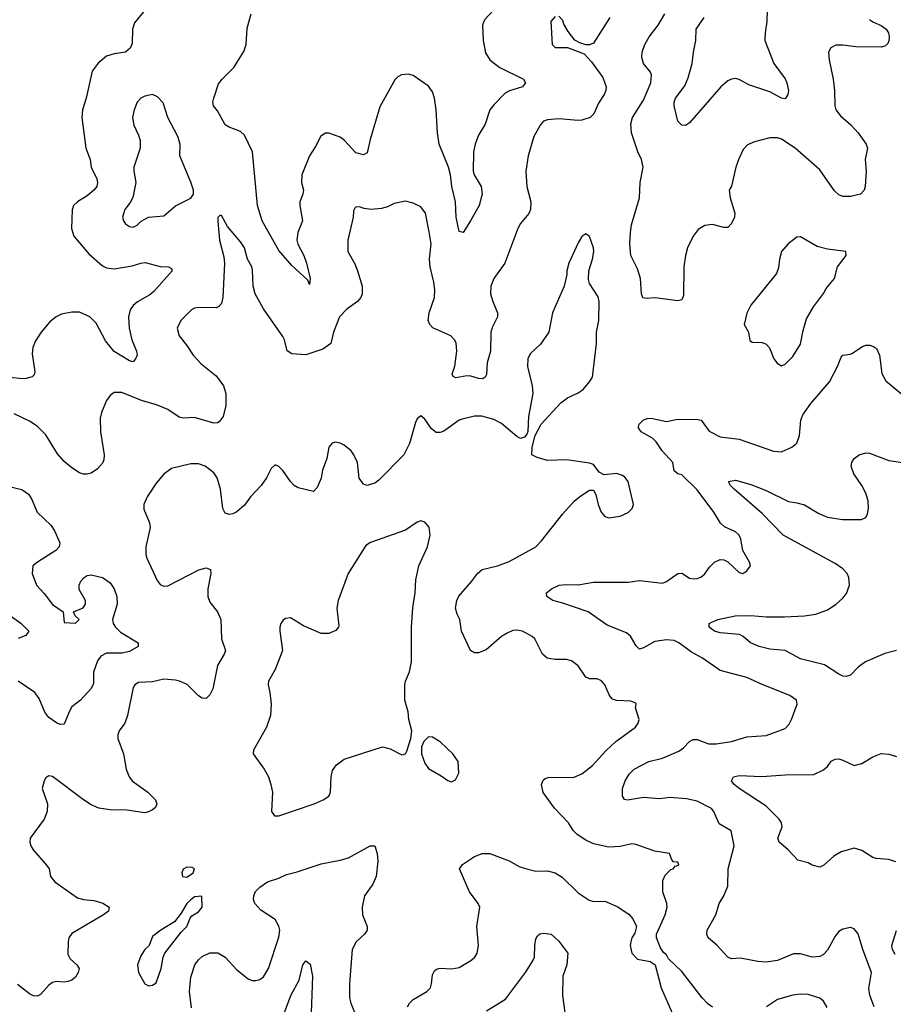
# Model space of a CAD drawing. Header units: inches. Extents: x 1954678 to 2060271, y 904822 to 1016299.
# Tile 327 of 403: x 2021778 to 2026333, y 963384 to 968519. Entities that reach past the tile are written whole.
import ezdxf

# ---------------------------------------------------------------- set-up
doc = ezdxf.new("R2010")
doc.units = ezdxf.units.IN
doc.header["$MEASUREMENT"] = 0
doc.layers.add('C0926', color=7, linetype='Continuous')

msp = doc.modelspace()

# ---------------------------------------------------------------- linework, layer by layer
at = {"layer": 'C0926', "color": 5}
for points, elevation in [([(2022448.9, 968590), (2022376.3, 968503.7), (2022366, 968470), (2022364.5, 968395.5), (2022354.9, 968370), (2022330, 968349.8), (2022270, 968341.4), (2022230, 968329.7), (2022186.6, 968293.4), (2022156.5, 968250), (2022125.4, 968110), (2022105.8, 968050), (2022102, 968010), (2022122.2, 967850), (2022146.3, 967790), (2022151.6, 967750), (2022180.9, 967690), (2022184.4, 967670), (2022179.6, 967650), (2022165.5, 967630), (2022130, 967600.7), (2022079.5, 967570), (2022059.5, 967550), (2022051.6, 967528.4), (2022048.9, 967430), (2022060.3, 967390), (2022138, 967298), (2022210, 967235.2), (2022230, 967224.7), (2022270, 967219.7), (2022364.7, 967235.3), (2022410, 967250.2), (2022433, 967253), (2022510, 967231.8), (2022554, 967230), (2022570, 967222), (2022574, 967210), (2022477.7, 967102.3), (2022456.4, 967083.6), (2022392, 967048), (2022370, 967027.8), (2022354.7, 967005.3), (2022345.6, 966970), (2022348.4, 966910), (2022362.6, 966850), (2022387.7, 966790), (2022390.2, 966770), (2022382.8, 966750), (2022370, 966735.6), (2022350, 966739.8), (2022270, 966789), (2022225.1, 966845.1), (2022176.9, 966936.9), (2022143.7, 966970), (2022090, 966994.7), (2022050, 966994.5), (2021997, 966983), (2021967.7, 966970), (2021935.7, 966944.3), (2021890.2, 966890), (2021858.8, 966841.2), (2021847.1, 966810), (2021843.2, 966776.8), (2021857.3, 966682.7), (2021853.1, 966666.9), (2021842.9, 966657.1), (2021812.7, 966647.3), (2021793.6, 966646.4), (2021710, 966654.4)], 620), ([(2024250.3, 968570), (2024201.7, 968518.3), (2024191.3, 968490), (2024194, 968410), (2024207, 968347), (2024230, 968310.4), (2024253.7, 968290), (2024282.4, 968270), (2024405.5, 968210), (2024415.5, 968190), (2024399.1, 968170), (2024332.1, 968147.9), (2024310, 968136.3), (2024250, 968074.5), (2024230.2, 968049.8), (2024205.7, 967974.3), (2024170, 967917), (2024153.4, 967870), (2024145.2, 967830), (2024142.6, 967730), (2024148.2, 967710), (2024184.7, 967650), (2024190.3, 967610), (2024173.4, 967550), (2024128.9, 967470), (2024090, 967408.7), (2024070, 967414), (2024053.6, 967490), (2024051.2, 967570), (2024031.9, 967650), (2024024, 967710), (2024013.2, 967750), (2023965.8, 967870), (2023957.5, 967930), (2023950, 968049), (2023940.7, 968110), (2023930, 968143.6), (2023910, 968172.9), (2023830, 968228.2), (2023804.9, 968235.1), (2023768.5, 968231.5), (2023750, 968222), (2023734.1, 968205.9), (2023655.5, 968064.5), (2023604.9, 967895.1), (2023590, 967824.7), (2023570, 967814.2), (2023530, 967825.6), (2023471.1, 967890), (2023450, 967907.3), (2023390, 967928.1), (2023372.7, 967927.3), (2023348.4, 967911.6), (2023321.2, 967858.8), (2023288.7, 967810), (2023249.6, 967710), (2023247.9, 967670), (2023257.7, 967630), (2023254.7, 967610), (2023238.5, 967570), (2023238.5, 967550), (2023252.9, 967470), (2023228.7, 967410), (2023223.5, 967370), (2023229, 967349), (2023260.5, 967290), (2023273.9, 967250), (2023293.1, 967170), (2023290, 967138), (2023280.2, 967160.2), (2023196.6, 967236.6), (2023130, 967316.1), (2023041.8, 967470), (2023018, 967550), (2022992.3, 967830), (2022950, 967917.4), (2022930, 967936.9), (2022870, 967958), (2022850, 967971.6), (2022810, 968043.6), (2022788.4, 968070), (2022785.6, 968090), (2022789.8, 968109.8), (2022815.6, 968184.4), (2022833.3, 968210), (2022894.2, 968270), (2022946.4, 968353.6), (2022958.4, 968390), (2022964.1, 968475.9), (2022984.7, 968550)], 620), ([(2025675.5, 968570), (2025674.5, 968510), (2025664.7, 968450), (2025663.8, 968410), (2025710.1, 968290.1), (2025770, 968210.4), (2025778.9, 968190), (2025787, 968150), (2025783.1, 968130), (2025770, 968106.6), (2025750, 968109.6), (2025690, 968143.1), (2025579.4, 968179.4), (2025530, 968208.2), (2025510, 968212.4), (2025490, 968208.5), (2025470, 968199.8), (2025434.3, 968170), (2025270, 967980.7), (2025250, 967967.3), (2025230, 967969.4), (2025209.6, 967989.6), (2025191.5, 968070), (2025191.3, 968090), (2025198.3, 968110), (2025245.6, 968174.4), (2025263.4, 968216.6), (2025284.8, 968290), (2025290.7, 968349.3), (2025303.5, 968410), (2025305.8, 968470), (2025347, 968530)], 620), ([(2024570, 968536), (2024547.3, 968510), (2024554.8, 968390), (2024570, 968374.8), (2024634, 968374), (2024720.7, 968340.7), (2024759.5, 968299.5), (2024818.2, 968218.2), (2024835.3, 968170), (2024833.7, 968150), (2024826, 968130), (2024795.3, 968084.7), (2024771.3, 968028.7), (2024753.4, 968010), (2024710, 967995.1), (2024690, 967993), (2024590, 968001.7), (2024530, 967997.7), (2024510, 967989.6), (2024492.2, 967970), (2024458.7, 967910), (2024430.3, 967810), (2024418, 967730), (2024422.7, 967650), (2024442.8, 967570), (2024442.3, 967530), (2024432.3, 967507.7), (2024390, 967455.6), (2024375.6, 967430), (2024308.5, 967250), (2024250.3, 967170), (2024234.3, 967130), (2024232.7, 967090), (2024244.4, 967050), (2024270.3, 966990), (2024268.9, 966970), (2024243.2, 966916.8), (2024235.4, 966890), (2024233.2, 966790), (2024216.2, 966730), (2024212.1, 966667.9), (2024205.9, 966654.1), (2024193.4, 966646.6), (2024170, 966647.3), (2024130, 966659.7), (2024110, 966661.1), (2024051.5, 966651.5), (2024038.4, 966658.4), (2024033.3, 966670), (2024047.1, 966712.9), (2024058.3, 966790), (2024053.3, 966833.3), (2024045, 966850), (2024025.4, 966870), (2023932.7, 966912.7), (2023916.2, 966930), (2023908.1, 966950), (2023913, 966990), (2023940.6, 967070), (2023943.4, 967110), (2023938.2, 967150), (2023918, 967230), (2023915.6, 967270), (2023923.1, 967350), (2023913.1, 967413.1), (2023893.7, 967510), (2023870, 967543.7), (2023830, 967562.7), (2023790, 967572.3), (2023730, 967561.2), (2023696.1, 967543.9), (2023665.3, 967534.7), (2023610, 967529.3), (2023574.7, 967534.7), (2023550, 967543.7), (2023530, 967541.2), (2023524.7, 967535.3), (2023518.5, 967521.5), (2023517.1, 967490), (2023489, 967370), (2023488.5, 967310), (2023525.4, 967245.4), (2023540.3, 967210), (2023564, 967130), (2023564.6, 967090), (2023556.5, 967070), (2023539.5, 967050), (2023483.2, 967010), (2023446.2, 966970), (2023414.7, 966890), (2023401.2, 966830), (2023359.5, 966800.5), (2023270, 966771), (2023196.9, 966776.9), (2023172.8, 966792.8), (2023159.3, 966850), (2023150, 966867.6), (2023050, 967011.6), (2023005.7, 967090), (2022995.1, 967130), (2022992.5, 967212.5), (2022987.8, 967230), (2022965.7, 967270), (2022949.7, 967330), (2022930, 967361.3), (2022861.5, 967441.5), (2022830, 967498), (2022822, 967498), (2022812, 967488), (2022811.1, 967468.9), (2022820.3, 967370), (2022842.6, 967282.6), (2022846.7, 967250), (2022836.5, 967070), (2022830, 967039), (2022817.3, 967022.7), (2022802.9, 967017.1), (2022710, 967018.7), (2022690, 967015.1), (2022673.7, 967006.3), (2022618.9, 966950), (2022599.5, 966910), (2022610.4, 966870), (2022650, 966820.5), (2022682.6, 966770), (2022724.9, 966724.9), (2022802.4, 966662.4), (2022841.1, 966610), (2022852.9, 966570), (2022852.8, 966507.2), (2022838.4, 966450), (2022817.7, 966422.3), (2022810, 966417), (2022790, 966414.7), (2022690, 966445), (2022630, 966441.1), (2022610, 966446.9), (2022550, 966485.6), (2022491.6, 966510), (2022413.4, 966533.4), (2022310, 966574.5), (2022270, 966574), (2022250, 966559.3), (2022230, 966533.2), (2022204.2, 966470), (2022198.3, 966441.7), (2022199, 966370), (2022218.3, 966250), (2022216.5, 966223.5), (2022210, 966207), (2022183.9, 966176.1), (2022150, 966154.3), (2022130, 966148.3), (2022110, 966148.2), (2022090, 966155.4), (2022050, 966181.1), (2022010, 966215.4), (2021975.3, 966255.3), (2021914.7, 966354.7), (2021870, 966398.9), (2021830, 966425.7), (2021750, 966464.4)], 640), ([(2024855.8, 968530), (2024770, 968397.2), (2024750, 968388.7), (2024730, 968388.7), (2024698, 968398), (2024672.7, 968412.7), (2024638, 968458), (2024615.5, 968495.5), (2024610, 968515.3), (2024590, 968537.2)], 640), ([(2026210, 968520.2), (2026230, 968505.8), (2026270, 968489.2), (2026296.9, 968470), (2026308, 968450), (2026311.1, 968430), (2026310.2, 968409.8), (2026304.1, 968395.9), (2026290, 968381.1), (2026270, 968375.8), (2026138.4, 968378.4), (2026070, 968387.1), (2026033.8, 968386.2), (2026007.4, 968372.6), (2025994.9, 968350), (2025998.7, 968310), (2026019.6, 968210), (2026026.9, 968150), (2026029.1, 968070), (2026034.3, 968050), (2026058, 968018), (2026111.3, 967971.3), (2026150, 967928.9), (2026192.7, 967870), (2026198.3, 967850), (2026186.3, 967790), (2026191.4, 967730), (2026187.4, 967650), (2026181.7, 967630), (2026162, 967610), (2026110, 967596.8), (2026070, 967597.3), (2026050, 967605.4), (2026026.4, 967626.4), (2025950, 967735.8), (2025822, 967850), (2025750, 967895.6), (2025730, 967902.9), (2025690, 967902.9), (2025610, 967882.4), (2025573.1, 967866.9), (2025550, 967842.7), (2025527.2, 967792.8), (2025511.6, 967750), (2025488.8, 967651.2), (2025478, 967630), (2025482, 967590), (2025507, 967510), (2025504.6, 967490), (2025490, 967456), (2025470, 967435.6), (2025450, 967436.3), (2025390, 967451), (2025350, 967446), (2025315.6, 967424.4), (2025290, 967389.6), (2025260.2, 967330), (2025250.2, 967290), (2025241.1, 967230), (2025238.7, 967081.3), (2025230, 967059), (2025210, 967052.3), (2025092, 967068), (2025044.8, 967064.8), (2025028, 967068), (2025019.6, 967090), (2025014.8, 967170), (2024999.1, 967219.1), (2024965.6, 967290), (2024960.4, 967350), (2024962.3, 967410), (2024968.6, 967450), (2025010.8, 967590), (2025013.5, 967670), (2025028.3, 967750), (2025020.3, 967790), (2025001.4, 967830), (2024968.6, 967930), (2024964.2, 967975.8), (2024973.5, 968010), (2025030, 968099.5), (2025068.6, 968190), (2025072.6, 968232.6), (2025066.5, 968246.5), (2025030.9, 968290.9), (2025022.5, 968322.5), (2025023.9, 968350), (2025037.1, 968390), (2025059.8, 968430), (2025107.8, 968490), (2025141.7, 968550)], 640), ([(2025390, 963369.7), (2025366.3, 963386.3), (2025336.9, 963416.9), (2025230, 963555.1), (2025161.5, 963621.5), (2025150, 963642), (2025134.5, 963654.5), (2025118.9, 963678.9), (2025099.3, 963730), (2025099.3, 963750), (2025144.2, 963850), (2025154.7, 963890), (2025153, 963910), (2025132.3, 963970), (2025131.3, 964030), (2025143, 964057), (2025172.7, 964087.3), (2025186, 964090), (2025195.3, 964104.7), (2025215.3, 964110), (2025210, 964126), (2025187.3, 964127.3), (2025178, 964138), (2025166, 964170), (2025090, 964182), (2024990, 964218), (2024970, 964220.5), (2024910, 964207.3), (2024850, 964204), (2024770, 964220.4), (2024730, 964239.8), (2024685.4, 964270), (2024664.4, 964290), (2024639.8, 964330), (2024567.3, 964407.3), (2024508.4, 964488.4), (2024499.8, 964530), (2024507.9, 964552.1), (2024518.8, 964561.2), (2024533.7, 964566.3), (2024670, 964569.1), (2024710, 964585.7), (2024764.7, 964630), (2024833.9, 964706.1), (2024885.8, 964754.2), (2024989.4, 964830), (2025002.9, 964850), (2025007.6, 964870), (2024989.3, 964930), (2024993.2, 964950), (2024990, 964954), (2024964.5, 964964.5), (2024890, 964968.2), (2024870, 964975.1), (2024853.8, 964993.8), (2024830, 965049.4), (2024811.8, 965071.8), (2024790, 965082), (2024750, 965081.3), (2024730, 965089.6), (2024690, 965149.6), (2024655.9, 965175.9), (2024630, 965182.7), (2024570, 965181.5), (2024528.6, 965188.6), (2024504.2, 965210), (2024463.6, 965290), (2024450, 965302.4), (2024399.3, 965330), (2024370, 965336), (2024350, 965333.1), (2024320, 965320), (2024290, 965302), (2024210, 965231.8), (2024170, 965216.2), (2024150, 965217), (2024129.6, 965230), (2024082.4, 965330), (2024073, 965390), (2024058.8, 965418.8), (2024050.9, 965450), (2024056.8, 965490), (2024067.3, 965512.7), (2024136.2, 965590), (2024167, 965633), (2024190, 965652), (2024270, 965670.3), (2024330, 965692.7), (2024469.8, 965770.2), (2024499, 965801), (2024610, 965942.4), (2024671, 966009), (2024703.3, 966036.7), (2024750, 966064.9), (2024770, 966064.7), (2024782.5, 966042.5), (2024794.4, 965990), (2024810, 965951), (2024828.6, 965928.6), (2024850, 965922), (2024910, 965930.5), (2024950, 965948.2), (2024972.3, 965970), (2024979.5, 965990), (2024950.8, 966110.8), (2024933.6, 966133.6), (2024921.7, 966141.7), (2024890, 966151.6), (2024825.8, 966145.8), (2024799.6, 966159.6), (2024770, 966199.3), (2024750, 966206), (2024630, 966223), (2024530, 966220.5), (2024475.6, 966235.6), (2024449.4, 966250), (2024449.5, 966290), (2024466, 966350), (2024497.6, 966410), (2024599.5, 966520.5), (2024633.7, 966546.3), (2024690, 966572.4), (2024716.9, 966590), (2024750, 966630.4), (2024764.4, 966655.6), (2024785.8, 966830), (2024785.8, 966890), (2024797.2, 966950), (2024799.7, 967050), (2024794, 967074), (2024750, 967144), (2024743.9, 967163.9), (2024745.1, 967210), (2024765.1, 967270), (2024771.2, 967310), (2024769.6, 967330), (2024750, 967388.7), (2024730, 967402), (2024710, 967388.7), (2024690, 967355.3), (2024642, 967250), (2024630.7, 967210), (2024630.7, 967190), (2024617.3, 967130), (2024555.5, 966990), (2024536.5, 966890), (2024493.7, 966826.3), (2024442, 966778), (2024427.7, 966752.3), (2024425.7, 966710), (2024450.3, 966610.3), (2024453.1, 966570), (2024430.4, 966450.4), (2024428.2, 966371.8), (2024423, 966357), (2024410, 966341.2), (2024390, 966335.1), (2024370, 966344.5), (2024290, 966413.6), (2024250, 966433.3), (2024188.2, 966451.8), (2024150, 966450.8), (2024084.9, 966435.1), (2024070, 966429.8), (2023990, 966372.4), (2023970, 966366), (2023950, 966366.9), (2023924.8, 966384.8), (2023890, 966436), (2023870, 966452.3), (2023850, 966437.2), (2023841.2, 966418.8), (2023811.1, 966308.9), (2023780.3, 966250), (2023650, 966116.9), (2023630, 966102.4), (2023590, 966089.6), (2023570, 966097), (2023548.8, 966128.8), (2023538.8, 966210), (2023520.7, 966250), (2023505.8, 966270), (2023470, 966299.3), (2023450, 966309.8), (2023424.9, 966315.1), (2023408, 966310), (2023390.4, 966290), (2023380.4, 966230), (2023357.6, 966170), (2023350, 966128.7), (2023330, 966079), (2023310, 966059), (2023230, 966077.2), (2023210, 966089.2), (2023189.4, 966110), (2023150, 966168.7), (2023130, 966188.7), (2023110, 966198), (2023090, 966179), (2023064.9, 966130), (2023036.5, 966090), (2022981.3, 966030), (2022950, 965987.6), (2022910, 965953), (2022890, 965942), (2022870, 965938.7), (2022850, 965945.1), (2022836.9, 965970), (2022825.1, 966070), (2022808.5, 966130), (2022790, 966155.8), (2022746, 966190), (2022710, 966202), (2022670, 966203), (2022570, 966177.6), (2022530, 966149.5), (2022490, 966102.7), (2022443, 966030), (2022425.5, 965990), (2022425.8, 965965.8), (2022455.6, 965895.6), (2022459.3, 965870), (2022435.3, 965770), (2022436.5, 965730), (2022441.7, 965710), (2022494.2, 965594.2), (2022510, 965573.7), (2022530, 965564.6), (2022550, 965566.5), (2022712.7, 965650), (2022750, 965660.3), (2022772.4, 965652.4), (2022774.9, 965630), (2022758.5, 965550), (2022759.6, 965510), (2022770, 965481.7), (2022808.8, 965430), (2022827.2, 965390), (2022830.2, 965290.2), (2022850.4, 965230), (2022844.4, 965210), (2022808.7, 965151.3), (2022784.4, 965030), (2022770, 964998), (2022750, 964978.4), (2022730, 964981.1), (2022710, 964992.4), (2022651, 965051), (2022611.6, 965070), (2022590, 965075), (2022530, 965078.9), (2022470, 965066), (2022398.3, 965061.7), (2022378.4, 965050), (2022370, 965036), (2022340.9, 964890), (2022326, 964850), (2022297.4, 964810), (2022290.3, 964790), (2022290.3, 964770), (2022319.6, 964690), (2022333.1, 964610), (2022348.9, 964570), (2022367.2, 964547.2), (2022445.5, 964490), (2022486, 964450), (2022493, 964430), (2022485.5, 964410), (2022470, 964397.6), (2022450, 964386.9), (2022430, 964383.1), (2022336.5, 964396.5), (2022250, 964398.5), (2022190, 964407.5), (2022150, 964424.6), (2022111.1, 964450), (2021950, 964571.8), (2021930, 964575.1), (2021915.2, 964564.8), (2021905.5, 964550), (2021894.9, 964510), (2021923.8, 964430), (2021921.3, 964390), (2021905.7, 964350), (2021832.7, 964250), (2021830.4, 964230), (2021836.4, 964210), (2021849.1, 964189.1), (2021918.7, 964110), (2021931.6, 964090), (2021939.5, 964050), (2021962.2, 964022.2), (2022079.9, 963939.9), (2022110, 963930.3), (2022164.8, 963924.8), (2022211.9, 963911.9), (2022244.7, 963890), (2022241, 963870), (2022216, 963850), (2022050, 963752.4), (2022034.6, 963730), (2022030.2, 963710), (2022030, 963646), (2022041.8, 963621.8), (2022075.5, 963590), (2022087.7, 963570), (2022083.8, 963550), (2022070, 963525.1), (2022050, 963509.7), (2022030, 963502.9), (2022010, 963499.5), (2021970, 963502.4), (2021950, 963496.9), (2021930, 963483.7), (2021885.8, 963434.2), (2021870, 963426.6), (2021850, 963427.3), (2021830, 963438), (2021767, 963487)], 660), ([(2026232.8, 963370), (2026211.7, 963431.7), (2026206.3, 963466.3), (2026218.9, 963550), (2026174, 963670), (2026150.9, 963750.9), (2026130, 963777), (2026110, 963785.1), (2026070, 963775.1), (2026050, 963762.9), (2026030, 963739.5), (2025990, 963665.6), (2025970, 963643.5), (2025950, 963632.4), (2025910, 963629.8), (2025850, 963646.6), (2025812.4, 963647.6), (2025730, 963612.8), (2025670, 963603.8), (2025627, 963607), (2025535.8, 963624.2), (2025490, 963621.7), (2025470, 963629.7), (2025412.7, 963692.7), (2025368.2, 963730), (2025360.4, 963750), (2025363.5, 963770), (2025407.4, 963850), (2025425.1, 963910), (2025450, 963950.4), (2025470, 964000.7), (2025471.8, 964090), (2025503.5, 964210), (2025488.2, 964288.2), (2025425.4, 964325.4), (2025398.2, 964390), (2025385.6, 964405.6), (2025310, 964443.4), (2025254.8, 964454.8), (2025170, 964462.4), (2025115, 964455), (2025030, 964461.8), (2024948.2, 964448.2), (2024932, 964452), (2024922, 964470), (2024921.3, 964510), (2024934.7, 964550), (2024955.7, 964584.3), (2024982.4, 964610), (2025058.4, 964650), (2025130, 964667.7), (2025215.4, 964704.6), (2025238.8, 964721.2), (2025270, 964754), (2025290, 964764.2), (2025310, 964764.6), (2025370, 964742.2), (2025410, 964742.2), (2025490, 964753.8), (2025570, 964778.9), (2025670, 964785.7), (2025770, 964823.1), (2025790, 964844.9), (2025802.4, 964870), (2025832.7, 964950), (2025829.4, 964970), (2025794, 964994), (2025650, 965051.6), (2025570, 965088.8), (2025430, 965124.8), (2025338.9, 965190), (2025281.1, 965221.1), (2025215.2, 965270), (2025190, 965282.1), (2025150, 965284), (2025090, 965276.3), (2025030, 965242.3), (2025010, 965236.3), (2024993.4, 965253.4), (2024963.4, 965303.4), (2024942.1, 965322.1), (2024841.1, 965361.1), (2024742.9, 965430), (2024610, 965476.3), (2024557.2, 965490), (2024526.6, 965510), (2024524.5, 965530), (2024551.8, 965550), (2024590.9, 965569.1), (2024630, 965573.4), (2024690, 965571.5), (2024770, 965586.4), (2024950, 965585.8), (2025010, 965595), (2025130, 965580.7), (2025151.2, 965588.8), (2025210, 965630.3), (2025230, 965632.7), (2025270, 965606.7), (2025290, 965602.6), (2025310, 965604.6), (2025330, 965612.2), (2025350.8, 965629.2), (2025375.6, 965664.4), (2025401.2, 965690), (2025430, 965704), (2025450, 965702.8), (2025470, 965690.8), (2025530, 965636), (2025548.4, 965631.6), (2025570, 965644.7), (2025589, 965670), (2025582.7, 965690), (2025549.2, 965750), (2025538.7, 965810), (2025529.6, 965830), (2025510, 965847.6), (2025454, 965874), (2025432.5, 965892.5), (2025397.1, 965950), (2025310, 966066.9), (2025230, 966145.1), (2025210, 966151.2), (2025190, 966165.6), (2025183.5, 966210), (2025128.9, 966270), (2025097, 966317), (2025077.4, 966337.4), (2025019.3, 966370), (2025004, 966390), (2025004.7, 966395.3), (2025008.7, 966410), (2025029.2, 966430), (2025050, 966438.7), (2025070, 966440.3), (2025150, 966424), (2025210, 966436), (2025314.6, 966434.6), (2025330.8, 966430), (2025372.7, 966372.7), (2025430, 966343.7), (2025530, 966331.7), (2025709.3, 966269.3), (2025750, 966266.2), (2025804.5, 966290), (2025829.7, 966310.3), (2025844.2, 966350), (2025852, 966430), (2025861.4, 966458.6), (2025903.1, 966516.9), (2026000.3, 966630), (2026042.2, 966710), (2026060.9, 966759.1), (2026070, 966770.3), (2026110, 966774.9), (2026120.1, 966779.9), (2026170, 966813.7), (2026190, 966821.1), (2026210, 966821.1), (2026230, 966815.3), (2026245.1, 966805.1), (2026261.7, 966770), (2026273.4, 966673.4), (2026294.9, 966634.9), (2026430, 966522.8)], 640), ([(2026350, 965229.6), (2026290, 965213), (2026188, 965170), (2026150, 965143), (2026110, 965101.3), (2026087.1, 965092.9), (2026070, 965095.1), (2026050, 965106), (2025974.7, 965154.7), (2025850, 965186.1), (2025770, 965228.7), (2025690, 965236.8), (2025633.2, 965250), (2025589.5, 965270), (2025550, 965302.9), (2025532.1, 965312.1), (2025430, 965320.5), (2025401.2, 965330), (2025374, 965350), (2025374, 965370), (2025384.2, 965375.8), (2025419, 965390), (2025509.2, 965410.8), (2025590, 965412.5), (2025670, 965405.1), (2025765.3, 965405.3), (2025870, 965410.1), (2025930, 965419), (2025990, 965441), (2026036, 965470), (2026070, 965501.5), (2026090, 965527.2), (2026105.8, 965570), (2026102.2, 965610), (2026092.7, 965630), (2026070, 965655), (2026030, 965683.7), (2025758.7, 965830), (2025650, 965944.2), (2025503, 966070), (2025483.7, 966090), (2025474, 966110), (2025510, 966116.9), (2025590, 966094.9), (2025670, 966064.4), (2025786.3, 966006.3), (2025830, 966000.2), (2025870, 965988.1), (2025944.3, 965944.3), (2025990, 965925), (2026067.9, 965912.1), (2026167.4, 965912.6), (2026190, 965923.7), (2026198.8, 965941.2), (2026204.1, 965970), (2026201.5, 966010), (2026190.6, 966050), (2026169.1, 966090), (2026127.3, 966150), (2026112.9, 966190), (2026117.6, 966210), (2026129.9, 966230), (2026155.1, 966250), (2026190, 966260.6), (2026210, 966258), (2026310, 966220.2), (2026405.4, 966205.4)], 620), ([(2021708.9, 966088.9), (2021790, 966068.1), (2021824.6, 966044.6), (2021840.2, 966020.2), (2021868.8, 965950), (2021941.8, 965881.8), (2021961.7, 965850), (2021986.7, 965790), (2021984.4, 965770), (2021966, 965750), (2021870.3, 965689.7), (2021847, 965670), (2021842.6, 965630), (2021866, 965570), (2021906.4, 965526.4), (2021949.3, 965469.3), (2022004, 965430), (2022010, 965376), (2022068.4, 965371.6), (2022088, 965390), (2022068, 965410), (2022058, 965430), (2022109, 965451), (2022122, 965470), (2022121.2, 965490), (2022087.6, 965547.6), (2022088.8, 965570), (2022097.6, 965590), (2022113.6, 965610), (2022130, 965619.6), (2022150, 965624), (2022210.7, 965610), (2022250, 965582.8), (2022270, 965550.8), (2022284.9, 965510), (2022285.7, 965470), (2022261.6, 965390), (2022265.5, 965370), (2022277, 965350), (2022304.4, 965324.4), (2022396.3, 965270), (2022395.5, 965250), (2022350, 965224.8), (2022310, 965214.5), (2022230, 965214.5), (2022201, 965199), (2022184, 965176), (2022163.2, 965116.8), (2022162.3, 965057.7), (2022150.7, 965030.7), (2022095.5, 964970), (2022050, 964934.5), (2022035.3, 964910), (2022010, 964845.2), (2021990, 964843.7), (2021970, 964852.3), (2021930, 964879.6), (2021910, 964907.6), (2021878.9, 964978.9), (2021856.8, 965010), (2021770, 965069.8)], 640), ([(2021703.2, 965430), (2021785.7, 965370), (2021825.5, 965330), (2021810, 965308.2), (2021770, 965291.1)], 620), ([(2026346.1, 964126.1), (2026310, 964138.2), (2026243.9, 964143.9), (2026227, 964150), (2026170, 964186), (2026130, 964198), (2026061.1, 964178.9), (2026023.8, 964156.2), (2025970.6, 964110), (2025950, 964098.4), (2025910, 964109.6), (2025890, 964122.4), (2025834.9, 964134.9), (2025785.3, 964190), (2025738.4, 964230), (2025731.6, 964250), (2025753.3, 964310), (2025749.8, 964330), (2025738.8, 964350), (2025670, 964417.5), (2025529.6, 964510), (2025502.9, 964530), (2025489.2, 964550), (2025499.3, 964570), (2025530, 964576.9), (2025647.5, 964572.5), (2025770, 964580.7), (2025918.2, 964581.8), (2025970, 964606.3), (2025990, 964623.7), (2026010, 964652.4), (2026030, 964663.1), (2026050, 964663.6), (2026070, 964656.9), (2026130, 964628.7), (2026170, 964639.6), (2026225.8, 964674.2), (2026270, 964692.3), (2026310, 964689.3), (2026350, 964676.2)], 620), ([(2022674.6, 963365.4), (2022663.2, 963450), (2022670, 963524.9), (2022690.6, 963590), (2022710, 963616.5), (2022730, 963633.8), (2022770, 963652), (2022811.7, 963651.7), (2022850.2, 963630.2), (2022910, 963563.8), (2022970, 963517.1), (2022990, 963508.7), (2023010, 963507.4), (2023030, 963513.4), (2023050, 963527.2), (2023076.2, 963570), (2023130, 963734.8), (2023134.2, 963770), (2023130, 963791.8), (2023110, 963825.4), (2023034.7, 963874.7), (2023004.2, 963910), (2022997.4, 963930), (2022998.3, 963950), (2023007.2, 963972.8), (2023030, 963994.9), (2023070, 964022), (2023130, 964042.4), (2023170, 964061.6), (2023225.6, 964074.4), (2023350, 964116.4), (2023450, 964135.2), (2023491.9, 964148.1), (2023605.2, 964210), (2023630.5, 964210), (2023641.6, 964170), (2023646.4, 964130), (2023636.5, 964050), (2023619.5, 964010), (2023576.9, 963950), (2023563.2, 963890), (2023566.2, 963850), (2023590.3, 963790), (2023590.3, 963770), (2023575.8, 963750), (2023533.4, 963710), (2023511.7, 963670), (2023497.4, 963490), (2023498.4, 963418.4), (2023505.5, 963390), (2023563.9, 963243.9)], 660), ([(2023799.8, 963370), (2023810.5, 963389.5), (2023830, 963408.1), (2023900.5, 963450), (2023919.7, 963470), (2023926.2, 963490), (2023930, 963538), (2023941.1, 963558.9), (2023952.3, 963567.7), (2023970, 963572.7), (2024030.9, 963569.1), (2024070, 963576.5), (2024130, 963611.6), (2024151.3, 963630), (2024164, 963650), (2024169.7, 963690), (2024162, 963790), (2024178, 963890), (2024168.4, 963910), (2024122.7, 963970), (2024071.8, 964090), (2024086.2, 964113.8), (2024150, 964154.9), (2024190, 964170.3), (2024230, 964170.3), (2024330, 964132), (2024382.4, 964102.4), (2024427.9, 964087.9), (2024470, 964078.9), (2024530, 964080.3), (2024570, 964070.3), (2024606.1, 964046.1), (2024690, 963964.4), (2024747.8, 963927.8), (2024770, 963920.3), (2024830, 963920.9), (2024893.2, 963893.2), (2024954, 963854), (2024974.8, 963830), (2024994, 963790), (2024985.8, 963754.2), (2024970.7, 963730), (2024964.9, 963710), (2024962, 963690), (2024970.5, 963650.5), (2024999.8, 963619.8), (2025066.4, 963606.4), (2025092, 963590), (2025123, 963470), (2025183.1, 963330)], 660), ([(2024211.8, 963350), (2024311.2, 963410), (2024415.6, 963550), (2024454, 963610), (2024463.1, 963630), (2024463.9, 963690), (2024470, 963724.7), (2024478.6, 963741.4), (2024489.4, 963750.6), (2024510, 963754), (2024550, 963750.4), (2024590, 963712.7), (2024635.5, 963650), (2024630.2, 963590), (2024610.2, 963530), (2024608.2, 963430), (2024627.9, 963290)], 640), ([(2026343.8, 963643.8), (2026329.3, 963669.3), (2026326.3, 963690), (2026350, 963768.5)], 620), ([(2023158.1, 963341.9), (2023191.6, 963430), (2023234.8, 963510), (2023254, 963590), (2023270, 963610.6), (2023293.5, 963593.5), (2023305.5, 963530), (2023296.2, 963290)], 640), ([(2025987.7, 963367.7), (2025970, 963399.5), (2025950, 963415.1), (2025890, 963434.7), (2025850, 963436.4), (2025810, 963430.9), (2025730, 963408.5), (2025672.2, 963370)], 660)]:
    msp.add_lwpolyline(points, dxfattribs=dict(at, elevation=elevation))
for points, elevation in [([(2022470, 968129.3), (2022430, 968120.9), (2022410, 968109.3), (2022390.7, 968090), (2022374.9, 968050), (2022366.7, 968010), (2022372.7, 967970), (2022397.7, 967917.7), (2022406, 967890), (2022406.7, 967850), (2022373.4, 967750), (2022372.6, 967730), (2022383.6, 967670), (2022367.8, 967592.2), (2022354.4, 967565.6), (2022326.7, 967530), (2022314.9, 967490), (2022319.3, 967470), (2022330, 967454), (2022350, 967440.5), (2022370, 967438), (2022390, 967448.2), (2022412.2, 967467.8), (2022450, 967488.7), (2022530, 967495.8), (2022590.8, 967549.2), (2022671.1, 967588.9), (2022685.1, 967610), (2022685.1, 967630), (2022671.2, 967671.2), (2022613.7, 967810), (2022614.8, 967870), (2022602.7, 967910), (2022551.2, 968010), (2022525.6, 968085.6), (2022497.2, 968117.2)], 640), ([(2025850, 967386), (2025830, 967385.2), (2025821.1, 967378.9), (2025784.7, 967350), (2025750.8, 967310), (2025739.1, 967270), (2025735.2, 967224.8), (2025724.1, 967195.9), (2025590.8, 967030), (2025570, 966988), (2025556, 966930), (2025578, 966890), (2025585.4, 966845.4), (2025598, 966838), (2025650, 966834.8), (2025670, 966826.8), (2025688.1, 966808.1), (2025710.5, 966750.5), (2025727.9, 966727.9), (2025750, 966714.8), (2025770, 966722), (2025810, 966762), (2025850, 966827.3), (2025862.6, 966897.4), (2025880.4, 966959.6), (2025918, 967022), (2025970, 967091.3), (2025982.4, 967117.6), (2026026, 967170), (2026042, 967230), (2026088, 967290), (2026086, 967310), (2025990, 967322), (2025936.1, 967336.1)], 660), ([(2023870, 965906), (2023850, 965898.4), (2023790, 965856.9), (2023606.8, 965793.2), (2023582.7, 965777.3), (2023491.6, 965630), (2023438.5, 965490), (2023431.4, 965450), (2023441.4, 965358.6), (2023440.7, 965350), (2023426.4, 965333.6), (2023390, 965317), (2023350, 965317.6), (2023257.7, 965357.7), (2023190, 965399.6), (2023164.2, 965395.8), (2023152.3, 965387.7), (2023140.5, 965370), (2023134, 965350), (2023134, 965330), (2023148.4, 965230), (2023110.2, 965129.8), (2023075.3, 965070), (2023073.7, 965050), (2023083.1, 965010), (2023088.9, 964950), (2023086.7, 964890), (2023064.6, 964830), (2022998, 964710), (2022996.3, 964690), (2023052.7, 964610), (2023074.9, 964570), (2023088.2, 964530), (2023097.1, 964490), (2023091.3, 964390), (2023106.8, 964366.8), (2023130, 964366.8), (2023313.2, 964430), (2023361.2, 964450), (2023389.3, 964470), (2023399.5, 964490), (2023402, 964570), (2023410, 964602.8), (2023430, 964633.4), (2023470, 964662), (2023670, 964726.7), (2023710, 964715.8), (2023770, 964684.4), (2023790, 964690.6), (2023796.6, 964703.4), (2023818.3, 964770), (2023822.6, 964810), (2023807.3, 964870), (2023802.9, 964910), (2023785.6, 964970), (2023786.6, 965050), (2023789.4, 965070), (2023810, 965118), (2023820.4, 965170), (2023821.1, 965350), (2023828.7, 965451.3), (2023840.5, 965530), (2023843.1, 965596.9), (2023859.7, 965670), (2023904.7, 965770), (2023917.6, 965830), (2023913.3, 965873.3), (2023890, 965899.3)], 680), ([(2023910, 964778), (2023885.2, 964754.8), (2023873.7, 964726.3), (2023873.8, 964690), (2023890, 964640.7), (2023910, 964613.4), (2023976.3, 964576.3), (2024010, 964551.3), (2024030, 964544.7), (2024050, 964554), (2024068.7, 964590), (2024065.2, 964650), (2024037.2, 964690), (2023970, 964752), (2023930, 964777)], 680), ([(2022650, 964099.5), (2022630, 964088.7), (2022623, 964070), (2022627.7, 964050), (2022650, 964046.4), (2022682.7, 964070), (2022689, 964090), (2022678, 964098)], 680), ([(2022727.3, 963947.3), (2022690, 963944), (2022670, 963929.2), (2022650, 963909), (2022620.5, 963859.5), (2022586, 963814), (2022513.4, 963770), (2022470, 963737.2), (2022452.4, 963690), (2022430.3, 963669.7), (2022410, 963637.2), (2022392.4, 963590), (2022398, 963550), (2022430, 963491), (2022450, 963480.7), (2022470, 963482.8), (2022490, 963496), (2022515.1, 963570), (2022526.6, 963630), (2022535.8, 963650), (2022620.6, 963759.4), (2022649.4, 963790), (2022666.3, 963833.7), (2022675.5, 963844.5), (2022710, 963866), (2022729, 963890)], 680)]:
    msp.add_lwpolyline(points, close=True, dxfattribs=dict(at, elevation=elevation))

doc.saveas('drawing.dxf')
